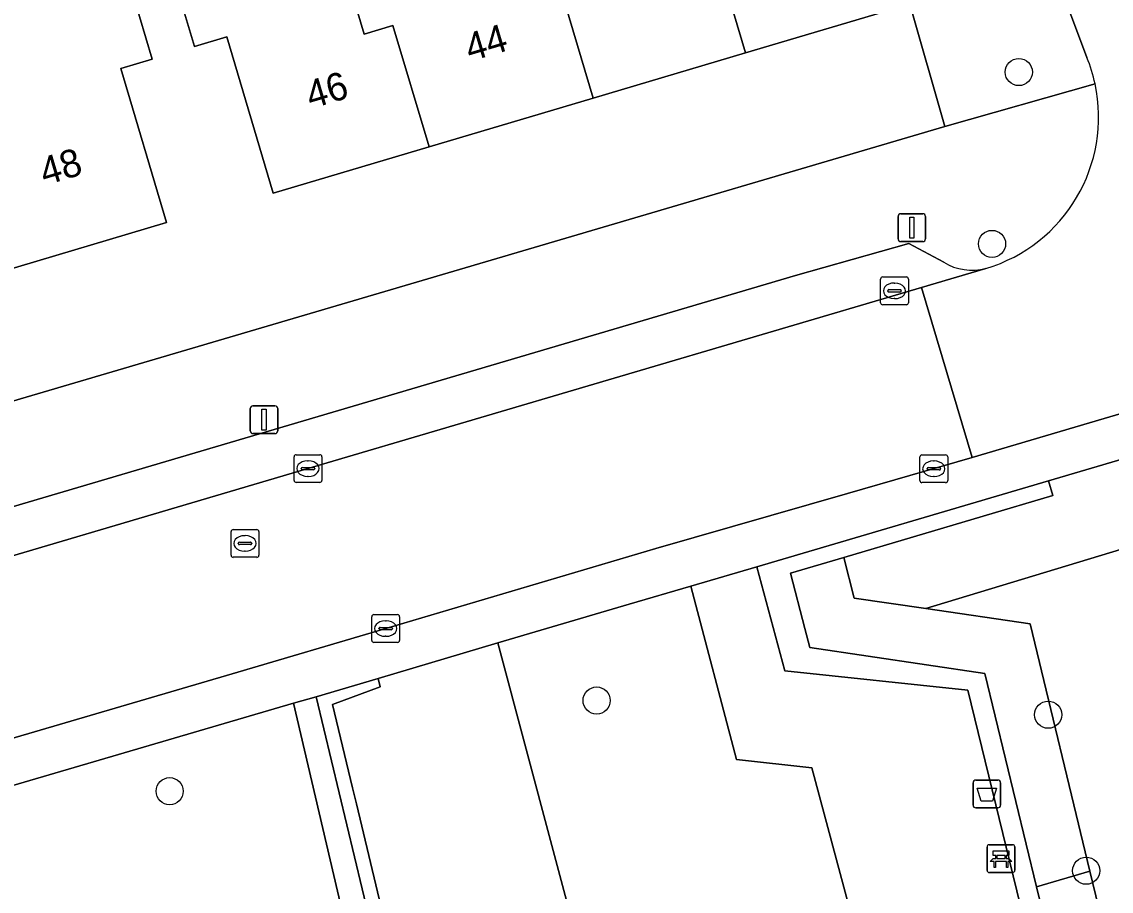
# Model space of a CAD drawing. Extents: x 162523 to 163266, y 381230 to 382050.
# Drawn here: x 162847.65 to 162886.88, y 381740.55 to 381771.84 of the extents above; entities that cross this region are included whole.
import ezdxf

# ---------------------------------------------------------------- set-up
doc = ezdxf.new("R2010")
doc.units = 0
for name, color, linetype in [('IMGEO_Afvalbak', 7, 'Continuous'), ('IMGEO_Bank', 7, 'Continuous'), ('IMGEO_Boom', 7, 'Continuous'), ('IMGEO_Erf', 7, 'Continuous'), ('IMGEO_Groenvoorziening', 7, 'Continuous'), ('IMGEO_Haag', 7, 'Continuous'), ('IMGEO_Kolk', 7, 'Continuous'), ('IMGEO_Lichtmast', 7, 'Continuous'), ('IMGEO_Pand', 7, 'Continuous'), ('IMGEO_Pand_nummerreeks', 7, 'Continuous'), ('IMGEO_Parkeervlak_open', 7, 'Continuous'), ('IMGEO_Rijbaan_lokaal_open', 7, 'Continuous'), ('IMGEO_Rioolput', 7, 'Continuous'), ('IMGEO_Voetpad_open', 7, 'Continuous')]:
    doc.layers.add(name, color=color, linetype=linetype)

msp = doc.modelspace()

# ---------------------------------------------------------------- linework, layer by layer
at = {"layer": 'IMGEO_Afvalbak'}
for p, q in [((162881.901, 381743.646), (162881.901, 381744.446)), ((162881.901, 381744.446), (162881.901, 381743.646)), ((162882.001, 381744.546), (162882.791, 381744.546)), ((162882.791, 381744.546), (162882.001, 381744.546)), ((162882.891, 381744.446), (162882.891, 381743.646)), ((162882.891, 381743.646), (162882.891, 381744.446)), ((162882.791, 381743.546), (162882.001, 381743.546)), ((162882.001, 381743.546), (162882.791, 381743.546))]:
    msp.add_line(p, q, dxfattribs=at)
msp.add_lwpolyline([(162882.044, 381744.26), (162882.748, 381744.26), (162882.599, 381743.79), (162882.193, 381743.79), (162882.044, 381744.26)], dxfattribs=at)
for centre, start, end in [((162882.001, 381744.446), 90, 180), ((162882.001, 381744.446), 90, 180), ((162882.791, 381744.446), 0, 90), ((162882.791, 381744.446), 360, 90), ((162882.001, 381743.646), 180, 270), ((162882.001, 381743.646), 180, 270), ((162882.791, 381743.646), 270, 0), ((162882.791, 381743.646), 270, 0)]:
    msp.add_arc(centre, 0.1, start, end, dxfattribs=at)
at = {"layer": 'IMGEO_Bank'}
for p, q in [((162882.406, 381741.293), (162882.406, 381742.134)), ((162882.406, 381742.134), (162882.406, 381741.293)), ((162882.481, 381742.218), (162883.322, 381742.218)), ((162883.322, 381742.218), (162882.481, 381742.218)), ((162883.406, 381742.143), (162883.406, 381741.302)), ((162883.406, 381741.302), (162883.406, 381742.143)), ((162882.715, 381741.724), (162882.715, 381741.83)), ((162882.759, 381741.83), (162882.759, 381741.724)), ((162883.047, 381741.836), (162882.765, 381741.836)), ((162882.765, 381741.718), (162883.047, 381741.718)), ((162883.053, 381741.724), (162883.053, 381741.83)), ((162883.097, 381741.83), (162883.097, 381741.724)), ((162883.103, 381741.616), (162882.71, 381741.616)), ((162883.331, 381741.218), (162882.49, 381741.218)), ((162882.49, 381741.218), (162883.331, 381741.218))]:
    msp.add_line(p, q, dxfattribs=at)
for points in [[(162882.653, 381741.616), (162882.511, 381741.616), (162882.623, 381741.718), (162882.709, 381741.718)], [(162882.709, 381741.836), (162882.623, 381741.836), (162882.623, 381741.997), (162883.186, 381741.997), (162883.186, 381741.836), (162883.103, 381741.836)], [(162883.103, 381741.718), (162883.186, 381741.718), (162883.298, 381741.616), (162883.159, 381741.616)], [(162882.703, 381741.609), (162882.703, 381741.402), (162882.66, 381741.402), (162882.66, 381741.609)], [(162883.153, 381741.609), (162883.153, 381741.402), (162883.109, 381741.402), (162883.109, 381741.609)]]:
    msp.add_lwpolyline(points, dxfattribs=at)
for centre, radius, start, end in [((162882.484, 381742.14), 0.0779, 92.4484, 184.2845), ((162882.484, 381742.14), 0.0779, 92.4484, 184.2845), ((162883.328, 381742.14), 0.0779, 2.4484, 94.2845), ((162883.328, 381742.14), 0.0779, 2.4484, 94.2845), ((162882.708, 381741.829), 0.00671, 2.8957, 87.1043), ((162882.708, 381741.725), 0.00671, 272.8957, 357.1043), ((162882.765, 381741.829), 0.00671, 92.8957, 177.1043), ((162882.765, 381741.725), 0.00671, 182.8957, 267.1043), ((162883.047, 381741.829), 0.00671, 2.8957, 87.1043), ((162883.047, 381741.725), 0.00671, 272.8957, 357.1043), ((162883.104, 381741.829), 0.00671, 92.8957, 177.1043), ((162883.104, 381741.725), 0.00671, 182.8957, 267.1043), ((162882.484, 381741.296), 0.0779, 182.4484, 274.2845), ((162882.484, 381741.296), 0.0779, 182.4484, 274.2845), ((162882.653, 381741.609), 0.00671, 2.8957, 87.1043), ((162882.71, 381741.609), 0.00671, 92.8957, 177.1043), ((162883.102, 381741.609), 0.00671, 2.8957, 87.1043), ((162883.159, 381741.609), 0.00671, 92.8957, 177.1043), ((162883.328, 381741.296), 0.0779, 272.4484, 4.2845), ((162883.328, 381741.296), 0.0779, 272.4484, 4.2845)]:
    msp.add_arc(centre, radius, start, end, dxfattribs=at)
at = {"layer": 'IMGEO_Boom'}
for centre in [(162883.547, 381770.033), (162882.584, 381763.846), (162868.346, 381747.407), (162884.605, 381746.899), (162852.972, 381744.145), (162885.974, 381741.283)]:
    msp.add_circle(centre, 0.489, dxfattribs=at)
at = {"layer": 'IMGEO_Erf'}
for points in [[(162819.558, 381750.008), (162880.883, 381768.073), (162879.625, 381772.482), (162873.71, 381770.724), (162868.222, 381769.093), (162862.311, 381767.336), (162856.701, 381765.669), (162855.027, 381771.301), (162853.863, 381770.955), (162852.934, 381774.082)], [(162851.427, 381773.575), (162852.344, 381770.491), (162851.215, 381770.155), (162852.861, 381764.618), (162846.812, 381762.82)]]:
    msp.add_lwpolyline(points, dxfattribs=at)
at = {"layer": 'IMGEO_Groenvoorziening'}
for points in [[(162913.174, 381762.079), (162913.684, 381762.705), (162912.747, 381763.425), (162910.984, 381762.882), (162910.264, 381762.794), (162909.829, 381762.74), (162884.621, 381755.318), (162884.777, 381754.791), (162877.245, 381752.561), (162877.623, 381751.099), (162880.2, 381750.72), (162896.202, 381755.567), (162907.87, 381759.241), (162908.529, 381748.245), (162912.612, 381748.508), (162913.279, 381745.569), (162907.695, 381744.212), (162906.043, 381749.796), (162900.099, 381741.599), (162899.104, 381741.349), (162885.1, 381737.835)], [(162886.654, 381739.004), (162886.105, 381741.272), (162884.187, 381740.697), (162884.401, 381739.811)]]:
    msp.add_lwpolyline(points, dxfattribs=at)
for points in [[(162896.202, 381755.567), (162880.2, 381750.72), (162883.952, 381750.168), (162886.105, 381741.272), (162886.654, 381739.004), (162885.1, 381737.835), (162899.104, 381741.349)], [(162876.019, 381749.313), (162875.842, 381750), (162875.327, 381751.993), (162877.245, 381752.561), (162884.777, 381754.791), (162884.621, 381755.318), (162874.114, 381752.226), (162875.118, 381748.48), (162881.718, 381747.78), (162883.598, 381740.067), (162878.343, 381736.159), (162879.024, 381733.217), (162879.866, 381733.428), (162879.251, 381735.937), (162884.401, 381739.811), (162884.187, 381740.697), (162882.326, 381748.385)], [(162883.952, 381750.168), (162880.2, 381750.72), (162877.623, 381751.099), (162877.245, 381752.561), (162875.327, 381751.993), (162875.842, 381750), (162876.019, 381749.313), (162882.326, 381748.385), (162884.187, 381740.697), (162886.105, 381741.272)], [(162876.1, 381744.991), (162873.378, 381745.285), (162871.734, 381751.529), (162869.517, 381750.877), (162866.537, 381750), (162864.79, 381749.486), (162869.74, 381730.888), (162874.384, 381732.053), (162876.48, 381732.579), (162875.172, 381737.796), (162877.562, 381739.532)], [(162869.74, 381730.888), (162864.79, 381749.486), (162860.479, 381748.204), (162860.556, 381747.899), (162858.841, 381747.268), (162859.558, 381744.271), (162859.698, 381743.686), (162860.65, 381739.715), (162861.22, 381737.507), (162862.21, 381733.374), (162862.309, 381732.781), (162863.116, 381729.408), (162864.653, 381729.798), (162864.696, 381729.623)], [(162862.21, 381733.374), (162861.22, 381737.507), (162860.65, 381739.715), (162859.698, 381743.686), (162859.558, 381744.271), (162858.841, 381747.268), (162860.556, 381747.899), (162860.479, 381748.204), (162858.248, 381747.54), (162862.665, 381729.114), (162864.696, 381729.623), (162864.653, 381729.798), (162863.116, 381729.408), (162862.309, 381732.781)], [(162857.436, 381747.309), (162810.028, 381733.413), (162811.299, 381728.671), (162808.98, 381726.732), (162810.504, 381721.043), (162813.225, 381720.582), (162814.181, 381717.01), (162861.746, 381728.912)]]:
    msp.add_lwpolyline(points, close=True, dxfattribs=at)
at = {"layer": 'IMGEO_Haag'}
for points in [[(162876.019, 381749.313), (162875.842, 381750), (162875.327, 381751.993), (162877.245, 381752.561), (162884.777, 381754.791), (162884.621, 381755.318), (162874.114, 381752.226), (162875.118, 381748.48), (162881.718, 381747.78), (162883.598, 381740.067), (162878.343, 381736.159), (162879.024, 381733.217), (162879.866, 381733.428), (162879.251, 381735.937), (162884.401, 381739.811), (162884.187, 381740.697), (162882.326, 381748.385)], [(162862.21, 381733.374), (162861.22, 381737.507), (162860.65, 381739.715), (162859.698, 381743.686), (162859.558, 381744.271), (162858.841, 381747.268), (162860.556, 381747.899), (162860.479, 381748.204), (162858.248, 381747.54), (162862.665, 381729.114), (162864.696, 381729.623), (162864.653, 381729.798), (162863.116, 381729.408), (162862.309, 381732.781)]]:
    msp.add_lwpolyline(points, close=True, dxfattribs=at)
at = {"layer": 'IMGEO_Kolk'}
for p, q in [((162878.571, 381761.731), (162878.571, 381762.583)), ((162878.646, 381762.657), (162879.498, 381762.657)), ((162879.572, 381762.583), (162879.572, 381761.731)), ((162878.83, 381762.151), (162878.83, 381762.163)), ((162879.268, 381762.114), (162878.87, 381762.114)), ((162878.873, 381762.2), (162879.271, 381762.2)), ((162879.059, 381762.437), (162879.084, 381762.437)), ((162879.314, 381762.163), (162879.314, 381762.151)), ((162879.082, 381761.877), (162879.057, 381761.877)), ((162879.498, 381761.657), (162878.646, 381761.657)), ((162857.452, 381755.332), (162857.452, 381756.184)), ((162857.527, 381756.258), (162858.379, 381756.258)), ((162858.453, 381756.184), (162858.453, 381755.332)), ((162879.986, 381755.326), (162879.986, 381756.178)), ((162880.061, 381756.252), (162880.913, 381756.252)), ((162880.987, 381756.178), (162880.987, 381755.326)), ((162857.754, 381755.801), (162858.152, 381755.801)), ((162857.94, 381756.038), (162857.965, 381756.038)), ((162880.288, 381755.795), (162880.686, 381755.795)), ((162880.474, 381756.032), (162880.499, 381756.032)), ((162857.711, 381755.752), (162857.711, 381755.764)), ((162858.149, 381755.715), (162857.751, 381755.715)), ((162857.963, 381755.478), (162857.938, 381755.478)), ((162858.195, 381755.764), (162858.195, 381755.752)), ((162880.245, 381755.746), (162880.245, 381755.758)), ((162880.683, 381755.709), (162880.285, 381755.709)), ((162880.497, 381755.472), (162880.472, 381755.472)), ((162880.729, 381755.758), (162880.729, 381755.746)), ((162858.379, 381755.258), (162857.527, 381755.258)), ((162880.913, 381755.252), (162880.061, 381755.252)), ((162860.251, 381749.574), (162860.251, 381750.426)), ((162860.326, 381750.5), (162861.178, 381750.5)), ((162861.252, 381750.426), (162861.252, 381749.574)), ((162860.51, 381749.994), (162860.51, 381750.006)), ((162860.948, 381749.957), (162860.55, 381749.957)), ((162860.553, 381750.043), (162860.951, 381750.043)), ((162860.739, 381750.28), (162860.764, 381750.28)), ((162860.994, 381750.006), (162860.994, 381749.994)), ((162860.762, 381749.72), (162860.737, 381749.72)), ((162861.178, 381749.5), (162860.326, 381749.5))]:
    msp.add_line(p, q, dxfattribs=at)
for points in [[(162878.571, 381761.731), (162878.571, 381762.583)], [(162878.646, 381762.657), (162879.498, 381762.657)], [(162879.572, 381762.583), (162879.572, 381761.731)], [(162879.498, 381761.657), (162878.646, 381761.657)], [(162857.452, 381755.332), (162857.452, 381756.184)], [(162857.527, 381756.258), (162858.379, 381756.258)], [(162858.453, 381756.184), (162858.453, 381755.332)], [(162879.986, 381755.326), (162879.986, 381756.178)], [(162880.061, 381756.252), (162880.913, 381756.252)], [(162880.987, 381756.178), (162880.987, 381755.326)], [(162858.379, 381755.258), (162857.527, 381755.258)], [(162880.913, 381755.252), (162880.061, 381755.252)], [(162860.251, 381749.574), (162860.251, 381750.426)], [(162860.326, 381750.5), (162861.178, 381750.5)], [(162861.252, 381750.426), (162861.252, 381749.574)], [(162861.178, 381749.5), (162860.326, 381749.5)]]:
    msp.add_lwpolyline(points, dxfattribs=at)
for centre, radius, start, end in [((162878.648, 381762.581), 0.0765, 91.552, 178.448), ((162878.648, 381762.581), 0.0765, 91.552, 178.448), ((162879.496, 381762.581), 0.0765, 1.552, 88.448), ((162879.496, 381762.581), 0.0765, 1.552, 88.448), ((162878.87, 381762.16), 0.0403, 85.8775, 175.7526), ((162878.867, 381762.15), 0.0366, 178.938, 274.7102), ((162879.271, 381762.157), 0.043, 264.8664, 352.4533), ((162879.275, 381762.162), 0.0386, 1.7309, 96.639), ((162878.648, 381761.733), 0.0765, 181.552, 268.448), ((162878.648, 381761.733), 0.0765, 181.552, 268.448), ((162879.496, 381761.733), 0.0765, 271.552, 358.448), ((162879.496, 381761.733), 0.0765, 271.552, 358.448), ((162857.529, 381756.182), 0.0765, 91.552, 178.448), ((162857.529, 381756.182), 0.0765, 91.552, 178.448), ((162858.377, 381756.182), 0.0765, 1.552, 88.448), ((162858.377, 381756.182), 0.0765, 1.552, 88.448), ((162880.063, 381756.176), 0.0765, 91.552, 178.448), ((162880.063, 381756.176), 0.0765, 91.552, 178.448), ((162880.911, 381756.176), 0.0765, 1.552, 88.448), ((162880.911, 381756.176), 0.0765, 1.552, 88.448), ((162857.751, 381755.761), 0.0403, 85.8775, 175.7526), ((162858.156, 381755.763), 0.0386, 1.7309, 96.639), ((162880.285, 381755.755), 0.0403, 85.8775, 175.7526), ((162880.69, 381755.757), 0.0386, 1.7309, 96.639), ((162857.748, 381755.751), 0.0366, 178.938, 274.7102), ((162858.152, 381755.758), 0.043, 264.8664, 352.4533), ((162880.282, 381755.745), 0.0366, 178.938, 274.7102), ((162880.686, 381755.752), 0.043, 264.8664, 352.4533), ((162857.529, 381755.334), 0.0765, 181.552, 268.448), ((162857.529, 381755.334), 0.0765, 181.552, 268.448), ((162858.377, 381755.334), 0.0765, 271.552, 358.448), ((162858.377, 381755.334), 0.0765, 271.552, 358.448), ((162880.063, 381755.328), 0.0765, 181.552, 268.448), ((162880.063, 381755.328), 0.0765, 181.552, 268.448), ((162880.911, 381755.328), 0.0765, 271.552, 358.448), ((162880.911, 381755.328), 0.0765, 271.552, 358.448), ((162860.328, 381750.424), 0.0765, 91.552, 178.448), ((162860.328, 381750.424), 0.0765, 91.552, 178.448), ((162861.176, 381750.424), 0.0765, 1.552, 88.448), ((162861.176, 381750.424), 0.0765, 1.552, 88.448), ((162860.55, 381750.003), 0.0403, 85.8775, 175.7526), ((162860.547, 381749.993), 0.0366, 178.938, 274.7102), ((162860.951, 381750), 0.043, 264.8664, 352.4533), ((162860.955, 381750.005), 0.0386, 1.7309, 96.639), ((162860.328, 381749.576), 0.0765, 181.552, 268.448), ((162860.328, 381749.576), 0.0765, 181.552, 268.448), ((162861.176, 381749.576), 0.0765, 271.552, 358.448), ((162861.176, 381749.576), 0.0765, 271.552, 358.448)]:
    msp.add_arc(centre, radius, start, end, dxfattribs=at)
for centre, major_axis, ratio, start_param, end_param in [((162879.058, 381762.157), (-0.387, 0.002), 0.722429, 4.712389, 7.853982), ((162879.083, 381762.157), (-0.39, 0.002), 0.717154, 1.570796, 4.712389), ((162857.939, 381755.758), (-0.387, 0.002), 0.722429, 4.712389, 7.853982), ((162857.964, 381755.758), (-0.39, 0.002), 0.717154, 1.570796, 4.712389), ((162880.473, 381755.752), (-0.387, 0.002), 0.722429, 4.712389, 7.853982), ((162880.498, 381755.752), (-0.39, 0.002), 0.717154, 1.570796, 4.712389), ((162860.738, 381750), (-0.387, 0.002), 0.722429, 4.712389, 7.853982), ((162860.763, 381750), (-0.39, 0.002), 0.717154, 1.570796, 4.712389)]:
    msp.add_ellipse(centre, major_axis=major_axis, ratio=ratio, start_param=start_param, end_param=end_param, dxfattribs=at)
at = {"layer": 'IMGEO_Lichtmast'}
for p, q in [((162879.199, 381764.031), (162879.199, 381764.831)), ((162879.199, 381764.831), (162879.199, 381764.031)), ((162879.299, 381764.931), (162880.089, 381764.931)), ((162880.089, 381764.931), (162879.299, 381764.931)), ((162880.189, 381764.831), (162880.189, 381764.031)), ((162880.189, 381764.031), (162880.189, 381764.831)), ((162880.089, 381763.931), (162879.299, 381763.931)), ((162879.299, 381763.931), (162880.089, 381763.931)), ((162855.873, 381757.119), (162855.873, 381757.919)), ((162855.873, 381757.919), (162855.873, 381757.119)), ((162855.973, 381758.019), (162856.763, 381758.019)), ((162856.763, 381758.019), (162855.973, 381758.019)), ((162856.863, 381757.919), (162856.863, 381757.119)), ((162856.863, 381757.119), (162856.863, 381757.919)), ((162856.763, 381757.019), (162855.973, 381757.019)), ((162855.973, 381757.019), (162856.763, 381757.019))]:
    msp.add_line(p, q, dxfattribs=at)
for points in [[(162879.619, 381764.806), (162879.769, 381764.806), (162879.769, 381764.056), (162879.619, 381764.056), (162879.619, 381764.806)], [(162856.293, 381757.894), (162856.443, 381757.894), (162856.443, 381757.144), (162856.293, 381757.144), (162856.293, 381757.894)]]:
    msp.add_lwpolyline(points, dxfattribs=at)
for centre, start, end in [((162879.299, 381764.831), 90, 180), ((162879.299, 381764.831), 90, 180), ((162880.089, 381764.831), 0, 90), ((162880.089, 381764.831), 360, 90), ((162879.299, 381764.031), 180, 270), ((162879.299, 381764.031), 180, 270), ((162880.089, 381764.031), 270, 0), ((162880.089, 381764.031), 270, 0), ((162855.973, 381757.919), 90, 180), ((162855.973, 381757.919), 90, 180), ((162856.763, 381757.919), 0, 90), ((162856.763, 381757.919), 360, 90), ((162855.973, 381757.119), 180, 270), ((162855.973, 381757.119), 180, 270), ((162856.763, 381757.119), 270, 0), ((162856.763, 381757.119), 270, 0)]:
    msp.add_arc(centre, 0.1, start, end, dxfattribs=at)
at = {"layer": 'IMGEO_Pand'}
for points in [[(162878.023, 381777.872), (162876.852, 381777.523), (162876.031, 381780.287), (162875.944, 381780.579), (162872.299, 381779.496), (162872.226, 381779.742), (162870.088, 381779.107), (162871.376, 381774.783), (162872.413, 381775.091), (162873.71, 381770.724), (162879.625, 381772.482)], [(162866.925, 381773.461), (162865.888, 381773.153), (162864.6, 381777.49), (162864.243, 381777.386), (162863.463, 381780.009), (162857.816, 381778.33), (162858.587, 381775.734), (162858.681, 381775.761), (162859.977, 381771.397), (162861.014, 381771.705), (162862.311, 381767.336), (162868.222, 381769.093)], [(162868.222, 381769.093), (162873.71, 381770.724), (162872.413, 381775.091), (162871.376, 381774.783), (162870.088, 381779.107), (162867.434, 381778.318), (162864.6, 381777.49), (162865.888, 381773.153), (162866.925, 381773.461)], [(162861.014, 381771.705), (162859.977, 381771.397), (162858.681, 381775.761), (162858.587, 381775.734), (162852.934, 381774.082), (162853.863, 381770.955), (162855.027, 381771.301), (162856.701, 381765.669), (162862.311, 381767.336)], [(162845.484, 381771.809), (162846.79, 381767.414), (162845.556, 381767.047), (162846.812, 381762.82), (162852.861, 381764.618), (162851.215, 381770.155), (162852.344, 381770.491), (162851.427, 381773.575)]]:
    msp.add_lwpolyline(points, close=True, dxfattribs=at)
at = {"layer": 'IMGEO_Parkeervlak_open'}
for points in [[(162880.844, 381763.186), (162879.588, 381763.862), (162875.502, 381762.708), (162832.465, 381750), (162828.971, 381748.984), (162826.371, 381748.252)], [(162880.049, 381762.283), (162882.364, 381762.964)], [(162823.975, 381745.719), (162824.39, 381745.861), (162825.809, 381746.281), (162838.424, 381750), (162841.655, 381750.949), (162857.916, 381755.745), (162880.049, 381762.283)]]:
    msp.add_lwpolyline(points, dxfattribs=at)
msp.add_arc((162881.863, 381764.848), 1.949, 238.4869, 284.8942, dxfattribs=at)
at = {"layer": 'IMGEO_Rijbaan_lokaal_open'}
for points in [[(162885.152, 381772.812), (162886.001, 381770.556)], [(162882.364, 381762.964), (162880.049, 381762.283)], [(162880.049, 381762.283), (162881.873, 381756.162)], [(162881.873, 381756.162), (162901.818, 381762.048)]]:
    msp.add_lwpolyline(points, dxfattribs=at)
msp.add_lwpolyline([(162824.39, 381745.861), (162826.213, 381739.767), (162829.108, 381740.629), (162841.176, 381744.257), (162855.228, 381748.366), (162860.752, 381750), (162870.475, 381752.876), (162877.377, 381754.86), (162881.873, 381756.162), (162880.049, 381762.283), (162857.916, 381755.745), (162841.655, 381750.949), (162838.424, 381750), (162825.809, 381746.281)], close=True, dxfattribs=at)
for centre, radius, start, end in [((162880.527, 381768.351), 5.901, 12.2984, 21.9411), ((162880.736, 381768.411), 5.685, 286.6436, 12.1596)]:
    msp.add_arc(centre, radius, start, end, dxfattribs=at)
at = {"layer": 'IMGEO_Rioolput'}
for p, q in [((162855.183, 381752.638), (162855.183, 381753.49)), ((162855.258, 381753.564), (162856.11, 381753.564)), ((162856.184, 381753.49), (162856.184, 381752.638)), ((162855.442, 381753.058), (162855.442, 381753.07)), ((162855.485, 381753.107), (162855.883, 381753.107)), ((162855.671, 381753.344), (162855.696, 381753.344)), ((162855.926, 381753.07), (162855.926, 381753.058)), ((162855.88, 381753.021), (162855.482, 381753.021)), ((162855.694, 381752.784), (162855.669, 381752.784)), ((162856.11, 381752.564), (162855.258, 381752.564))]:
    msp.add_line(p, q, dxfattribs=at)
for points in [[(162855.183, 381752.638), (162855.183, 381753.49)], [(162855.258, 381753.564), (162856.11, 381753.564)], [(162856.184, 381753.49), (162856.184, 381752.638)], [(162856.11, 381752.564), (162855.258, 381752.564)]]:
    msp.add_lwpolyline(points, dxfattribs=at)
for centre, radius, start, end in [((162855.26, 381753.488), 0.0765, 91.552, 178.448), ((162855.26, 381753.488), 0.0765, 91.552, 178.448), ((162856.108, 381753.488), 0.0765, 1.552, 88.448), ((162856.108, 381753.488), 0.0765, 1.552, 88.448), ((162855.482, 381753.067), 0.0403, 85.8775, 175.7526), ((162855.479, 381753.057), 0.0366, 178.938, 274.7102), ((162855.883, 381753.064), 0.043, 264.8664, 352.4533), ((162855.887, 381753.069), 0.0386, 1.7309, 96.639), ((162855.26, 381752.64), 0.0765, 181.552, 268.448), ((162855.26, 381752.64), 0.0765, 181.552, 268.448), ((162856.108, 381752.64), 0.0765, 271.552, 358.448), ((162856.108, 381752.64), 0.0765, 271.552, 358.448)]:
    msp.add_arc(centre, radius, start, end, dxfattribs=at)
for centre, major_axis, ratio, start_param, end_param in [((162855.67, 381753.064), (-0.387, 0.002), 0.722429, 4.712389, 7.853982), ((162855.695, 381753.064), (-0.39, 0.002), 0.717154, 1.570796, 4.712389)]:
    msp.add_ellipse(centre, major_axis=major_axis, ratio=ratio, start_param=start_param, end_param=end_param, dxfattribs=at)
at = {"layer": 'IMGEO_Voetpad_open'}
for points in [[(162865.905, 381810.851), (162871.6, 381796.286), (162872.744, 381793.336), (162873.318, 381791.824), (162874.457, 381788.886), (162877.543, 381780.848), (162878.023, 381777.872), (162879.625, 381772.482), (162880.883, 381768.073), (162886.293, 381769.608)], [(162886.001, 381770.556), (162885.152, 381772.812), (162885.083, 381772.975)], [(162886.293, 381769.608), (162880.883, 381768.073), (162819.558, 381750.008), (162818.005, 381749.551), (162817.893, 381749.518), (162788.827, 381740.956), (162788.882, 381740.764), (162788.153, 381740.557), (162785.552, 381739.818), (162784.481, 381739.514), (162784.426, 381739.706), (162746.424, 381725.819), (162739.44, 381723.44), (162735.869, 381722.192), (162737.39, 381720.437)], [(162909.783, 381764.393), (162901.818, 381762.048), (162881.873, 381756.162), (162877.377, 381754.86), (162870.475, 381752.876), (162860.752, 381750), (162855.228, 381748.366), (162841.176, 381744.257), (162829.108, 381740.629), (162826.213, 381739.767), (162820.97, 381738.229), (162818.18, 381737.419), (162806.638, 381734.148), (162801.745, 381732.596), (162794.203, 381730.326)], [(162826.371, 381748.252), (162828.971, 381748.984), (162832.465, 381750), (162875.502, 381762.708), (162879.588, 381763.862), (162880.844, 381763.186)], [(162857.436, 381747.309), (162858.248, 381747.54), (162860.479, 381748.204), (162864.79, 381749.486), (162866.537, 381750), (162869.517, 381750.877), (162871.734, 381751.529), (162874.114, 381752.226), (162884.621, 381755.318), (162909.829, 381762.74), (162910.264, 381762.794), (162910.984, 381762.882), (162912.747, 381763.425), (162914.337, 381763.943)], [(162794.682, 381728.915), (162807.277, 381732.607), (162810.028, 381733.413), (162857.436, 381747.309)]]:
    msp.add_lwpolyline(points, dxfattribs=at)
for points in [[(162881.718, 381747.78), (162875.118, 381748.48), (162874.114, 381752.226), (162871.734, 381751.529), (162873.378, 381745.285), (162876.1, 381744.991), (162877.562, 381739.532), (162875.172, 381737.796), (162876.48, 381732.579), (162879.024, 381733.217), (162878.343, 381736.159), (162883.598, 381740.067)], [(162858.248, 381747.54), (162857.436, 381747.309), (162861.746, 381728.912), (162862.665, 381729.114)]]:
    msp.add_lwpolyline(points, close=True, dxfattribs=at)
for centre, radius, start, end in [((162880.527, 381768.351), 5.901, 12.2984, 21.9411), ((162880.736, 381768.411), 5.685, 286.6436, 12.1596), ((162881.863, 381764.848), 1.949, 238.4869, 284.8942)]:
    msp.add_arc(centre, radius, start, end, dxfattribs=at)

# ---------------------------------------------------------------- texts
at = {"layer": 'IMGEO_Pand_nummerreeks'}
for s, rotation, p in [('44', 16.5528, (162863.787, 381770.404)), ('46', 16.5528, (162858.056, 381768.7)), ('48', 16.5537, (162848.472, 381765.942))]:
    msp.add_text(s, height=1, rotation=rotation, dxfattribs=at).set_placement(p)

doc.saveas('drawing.dxf')
